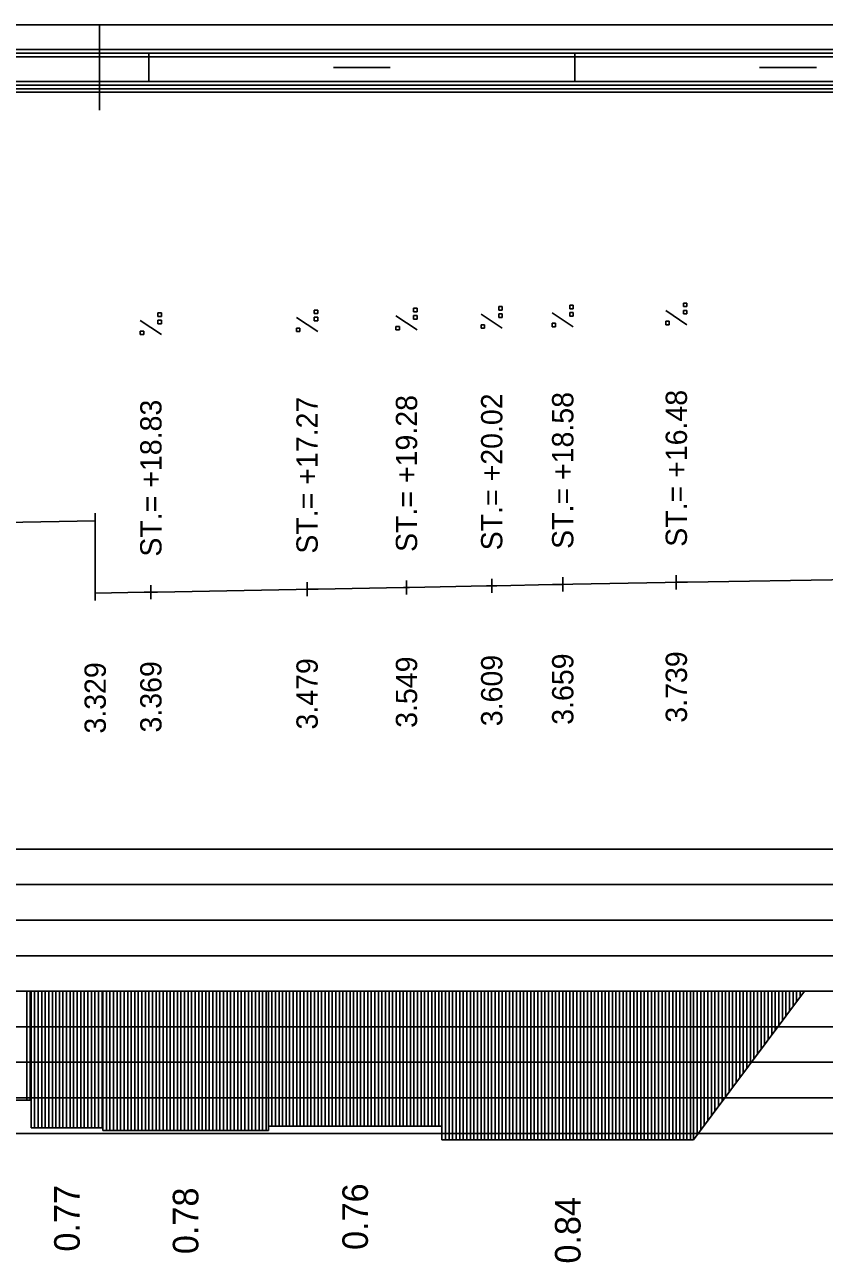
# Model space of a CAD drawing. Extents: x 2 to 10148, y 0 to 380.
# Drawn here: x 626.3 to 682.6, y 292.9 to 380 of the extents above; entities that cross this region are included whole.
import ezdxf

# ---------------------------------------------------------------- set-up
doc = ezdxf.new("R2010")
doc.units = 0
for name, color, linetype in [('NIVELETA_CARA', 7, 'Continuous'), ('NIVELETA_TEXT', 7, 'Continuous'), ('RAM', 7, 'Continuous'), ('ZRYCHL_CARA_C', 7, 'Continuous'), ('ZRYCHL_RASTR', 7, 'Continuous'), ('ZRYCHL_TEXT', 7, 'Continuous')]:
    doc.layers.add(name, color=color, linetype=linetype)

msp = doc.modelspace()

# ---------------------------------------------------------------- linework, layer by layer
at = {"layer": 'NIVELETA_CARA'}
for p, q in [((624.851, 344.975), (631.229, 345.1)), ((631.229, 344.641), (631.229, 345.641)), ((631.22, 340.5), (631.229, 344.641)), ((631.22, 339.5), (631.22, 340.5)), ((635.141, 339.577), (635.141, 340.577)), ((646.141, 339.785), (646.141, 340.785)), ((653.141, 339.906), (653.141, 340.906)), ((653.342, 340.409), (658.773, 340.514)), ((658.773, 340.514), (659.141, 340.521)), ((659.141, 340.021), (659.141, 341.021)), ((659.141, 340.521), (659.509, 340.529)), ((659.509, 340.529), (663.419, 340.607)), ((663.419, 340.607), (664.141, 340.621)), ((664.141, 340.121), (664.141, 341.121)), ((664.141, 340.621), (664.863, 340.635)), ((664.863, 340.635), (671.354, 340.755)), ((671.354, 340.755), (672.141, 340.77)), ((672.141, 340.27), (672.141, 341.27)), ((672.141, 340.77), (672.928, 340.783)), ((672.928, 340.783), (695.183, 341.15)), ((631.22, 340), (634.672, 340.068)), ((634.672, 340.068), (635.141, 340.077)), ((635.141, 340.077), (635.61, 340.086)), ((635.61, 340.086), (645.363, 340.27)), ((645.363, 340.27), (646.141, 340.285)), ((646.141, 340.285), (646.919, 340.298)), ((646.919, 340.298), (652.94, 340.402)), ((652.94, 340.402), (653.141, 340.406)), ((653.141, 340.406), (653.342, 340.409))]:
    msp.add_line(p, q, dxfattribs=at)
at = {"layer": 'NIVELETA_TEXT'}
for p, q in [((635.889, 359.721), (635.641, 359.721)), ((635.641, 359.721), (635.641, 359.478)), ((635.889, 359.473), (635.889, 359.721)), ((646.889, 359.928), (646.641, 359.928)), ((646.641, 359.928), (646.641, 359.685)), ((646.641, 359.685), (646.646, 359.68)), ((646.641, 359.68), (646.889, 359.68)), ((646.889, 359.68), (646.889, 359.928)), ((653.889, 360.049), (653.641, 360.049)), ((653.641, 360.049), (653.641, 359.806)), ((653.641, 359.806), (653.646, 359.801)), ((653.641, 359.801), (653.889, 359.801)), ((653.889, 359.801), (653.889, 360.049)), ((659.888, 358.648), (658.394, 359.639)), ((659.889, 360.165), (659.641, 360.165)), ((659.641, 360.165), (659.641, 359.922)), ((659.641, 359.922), (659.646, 359.917)), ((659.641, 359.917), (659.889, 359.917)), ((659.889, 359.653), (659.641, 359.653)), ((659.641, 359.653), (659.641, 359.41)), ((659.889, 359.917), (659.889, 360.165)), ((659.889, 359.406), (659.889, 359.653)), ((664.888, 358.748), (663.394, 359.739)), ((664.889, 360.265), (664.641, 360.265)), ((664.641, 360.265), (664.641, 360.022)), ((664.641, 360.022), (664.646, 360.017)), ((664.641, 360.017), (664.889, 360.017)), ((664.889, 359.753), (664.641, 359.753)), ((664.641, 359.753), (664.641, 359.511)), ((664.889, 360.017), (664.889, 360.265)), ((664.889, 359.506), (664.889, 359.753)), ((672.888, 358.897), (671.394, 359.888)), ((672.889, 360.413), (672.641, 360.413)), ((672.641, 360.413), (672.641, 360.17)), ((672.641, 360.17), (672.646, 360.166)), ((672.641, 360.166), (672.889, 360.166)), ((672.889, 359.902), (672.641, 359.902)), ((672.641, 359.902), (672.641, 359.659)), ((672.641, 359.659), (672.646, 359.654)), ((672.641, 359.654), (672.889, 359.654)), ((672.889, 360.166), (672.889, 360.413)), ((672.889, 359.654), (672.889, 359.902)), ((635.888, 358.205), (634.394, 359.195)), ((635.641, 359.478), (635.646, 359.473)), ((635.641, 359.473), (635.889, 359.473)), ((635.889, 359.21), (635.641, 359.21)), ((635.641, 359.21), (635.641, 358.967)), ((635.641, 358.967), (635.646, 358.962)), ((635.641, 358.962), (635.889, 358.962)), ((635.889, 358.962), (635.889, 359.21)), ((646.888, 358.412), (645.394, 359.402)), ((646.889, 359.417), (646.641, 359.417)), ((646.641, 359.417), (646.641, 359.174)), ((646.641, 359.174), (646.646, 359.169)), ((646.641, 359.169), (646.889, 359.169)), ((646.889, 359.169), (646.889, 359.417)), ((653.888, 358.533), (652.394, 359.523)), ((652.641, 358.78), (652.394, 358.78)), ((652.394, 358.78), (652.394, 358.537)), ((652.641, 358.533), (652.641, 358.78)), ((653.889, 359.538), (653.641, 359.538)), ((653.641, 359.538), (653.641, 359.295)), ((653.641, 359.295), (653.646, 359.29)), ((653.641, 359.29), (653.889, 359.29)), ((653.889, 359.29), (653.889, 359.538)), ((658.641, 358.896), (658.394, 358.896)), ((658.394, 358.896), (658.394, 358.653)), ((658.641, 358.648), (658.641, 358.896)), ((659.641, 359.41), (659.646, 359.406)), ((659.641, 359.406), (659.889, 359.406)), ((663.641, 358.996), (663.394, 358.996)), ((663.394, 358.996), (663.394, 358.753)), ((663.394, 358.753), (663.399, 358.748)), ((663.394, 358.748), (663.641, 358.748)), ((663.641, 358.748), (663.641, 358.996)), ((664.641, 359.511), (664.646, 359.506)), ((664.641, 359.506), (664.889, 359.506)), ((671.641, 359.145), (671.394, 359.145)), ((671.394, 359.145), (671.394, 358.902)), ((671.394, 358.902), (671.398, 358.897)), ((671.394, 358.897), (671.641, 358.897)), ((671.641, 358.897), (671.641, 359.145)), ((634.641, 358.452), (634.394, 358.452)), ((634.394, 358.452), (634.394, 358.209)), ((634.394, 358.209), (634.399, 358.205)), ((634.394, 358.205), (634.641, 358.205)), ((634.641, 358.205), (634.641, 358.452)), ((645.641, 358.659), (645.394, 358.659)), ((645.394, 358.659), (645.394, 358.416)), ((645.394, 358.416), (645.399, 358.412)), ((645.394, 358.412), (645.641, 358.412)), ((645.641, 358.412), (645.641, 358.659)), ((652.394, 358.537), (652.399, 358.533)), ((652.394, 358.533), (652.641, 358.533)), ((658.394, 358.653), (658.399, 358.648)), ((658.394, 358.648), (658.641, 358.648))]:
    msp.add_line(p, q, dxfattribs=at)
at = {"layer": 'RAM'}
for p, q in [((632.736, 380), (1.52, 380)), ((1245.395, 380), (631.22, 380)), ((631.52, 374), (631.52, 380)), ((632.736, 378.25), (3.52, 378.25)), ((632.736, 378), (3.52, 378)), ((1245.395, 378.25), (631.22, 378.25)), ((1245.395, 378), (631.22, 378)), ((635, 376), (635, 378)), ((665, 376), (665, 378)), ((632.736, 377.75), (3.52, 377.75)), ((1245.395, 377.75), (631.22, 377.75)), ((648, 377), (652, 377)), ((678, 377), (682, 377)), ((632.736, 376), (5.52, 376)), ((632.736, 375.75), (5.52, 375.75)), ((632.736, 375.5), (5.52, 375.5)), ((1245.395, 376), (631.22, 376)), ((1245.395, 375.75), (631.22, 375.75)), ((1245.395, 375.5), (631.22, 375.5)), ((632.736, 375.25), (5.52, 375.25)), ((1245.395, 375.25), (631.22, 375.25))]:
    msp.add_line(p, q, dxfattribs=at)
at = {"layer": 'ZRYCHL_CARA_C'}
for p, q in [((303.52, 312), (632.736, 312)), ((626.403, 312), (626.403, 304.325)), ((626.653, 312), (626.653, 304.325)), ((626.704, 312), (626.704, 302.378)), ((626.954, 312), (626.954, 302.378)), ((627.204, 312), (627.204, 302.378)), ((627.454, 312), (627.454, 302.378)), ((627.704, 312), (627.704, 302.378)), ((627.954, 312), (627.954, 302.378)), ((628.204, 312), (628.204, 302.378)), ((628.454, 312), (628.454, 302.378)), ((628.704, 312), (628.704, 302.378)), ((628.954, 312), (628.954, 302.378)), ((629.204, 312), (629.204, 302.378)), ((629.454, 312), (629.454, 302.378)), ((629.704, 312), (629.704, 302.378)), ((629.954, 312), (629.954, 302.378)), ((630.204, 312), (630.204, 302.378)), ((630.454, 312), (630.454, 302.378)), ((630.704, 312), (630.704, 302.378)), ((630.954, 312), (630.954, 302.378)), ((631.204, 312), (631.204, 302.378)), ((631.22, 312), (1245.394, 312)), ((631.454, 312), (631.454, 302.378)), ((631.704, 312), (631.704, 302.378)), ((631.758, 312), (631.758, 302.201)), ((631.758, 312), (631.758, 302.201)), ((631.758, 302.378), (631.758, 312)), ((632.008, 312), (632.008, 302.201)), ((632.258, 312), (632.258, 302.201)), ((632.508, 312), (632.508, 302.201)), ((632.758, 312), (632.758, 302.201)), ((633.008, 312), (633.008, 302.201)), ((633.258, 312), (633.258, 302.201)), ((633.508, 312), (633.508, 302.201)), ((633.758, 312), (633.758, 302.201)), ((634.008, 312), (634.008, 302.201)), ((634.258, 312), (634.258, 302.201)), ((634.508, 312), (634.508, 302.201)), ((634.758, 312), (634.758, 302.201)), ((635.008, 312), (635.008, 302.201)), ((635.258, 312), (635.258, 302.201)), ((635.508, 312), (635.508, 302.201)), ((635.758, 312), (635.758, 302.201)), ((636.008, 312), (636.008, 302.201)), ((636.258, 312), (636.258, 302.201)), ((636.508, 312), (636.508, 302.201)), ((636.758, 312), (636.758, 302.201)), ((637.008, 312), (637.008, 302.201)), ((637.258, 312), (637.258, 302.201)), ((637.508, 312), (637.508, 302.201)), ((637.758, 312), (637.758, 302.201)), ((638.008, 312), (638.008, 302.201)), ((638.258, 312), (638.258, 302.201)), ((638.508, 312), (638.508, 302.201)), ((638.758, 312), (638.758, 302.201)), ((639.008, 312), (639.008, 302.201)), ((639.258, 312), (639.258, 302.201)), ((639.508, 312), (639.508, 302.201)), ((639.758, 312), (639.758, 302.201)), ((640.008, 312), (640.008, 302.201)), ((640.258, 312), (640.258, 302.201)), ((640.508, 312), (640.508, 302.201)), ((640.758, 312), (640.758, 302.201)), ((641.008, 312), (641.008, 302.201)), ((641.258, 312), (641.258, 302.201)), ((641.508, 312), (641.508, 302.201)), ((641.758, 312), (641.758, 302.201)), ((642.008, 312), (642.008, 302.201)), ((642.258, 312), (642.258, 302.201)), ((642.508, 312), (642.508, 302.201)), ((642.758, 312), (642.758, 302.201)), ((643.008, 312), (643.008, 302.201)), ((643.258, 312), (643.258, 302.201)), ((643.414, 312), (643.414, 302.495)), ((643.664, 312), (643.664, 302.495)), ((643.914, 312), (643.914, 302.495)), ((644.164, 312), (644.164, 302.495)), ((644.414, 312), (644.414, 302.495)), ((644.664, 312), (644.664, 302.495)), ((644.914, 312), (644.914, 302.495)), ((645.164, 312), (645.164, 302.495)), ((645.414, 312), (645.414, 302.495)), ((645.664, 312), (645.664, 302.495)), ((645.914, 312), (645.914, 302.495)), ((646.164, 312), (646.164, 302.495)), ((646.414, 312), (646.414, 302.495)), ((646.664, 312), (646.664, 302.495)), ((646.914, 312), (646.914, 302.495)), ((647.164, 312), (647.164, 302.495)), ((647.414, 312), (647.414, 302.495)), ((647.664, 312), (647.664, 302.495)), ((647.914, 312), (647.914, 302.495)), ((648.164, 312), (648.164, 302.495)), ((648.414, 312), (648.414, 302.495)), ((648.664, 312), (648.664, 302.495)), ((648.914, 312), (648.914, 302.495)), ((649.164, 312), (649.164, 302.495)), ((649.414, 312), (649.414, 302.495)), ((649.664, 312), (649.664, 302.495)), ((649.914, 312), (649.914, 302.495)), ((650.164, 312), (650.164, 302.495)), ((650.414, 312), (650.414, 302.495)), ((650.664, 312), (650.664, 302.495)), ((650.914, 312), (650.914, 302.495)), ((651.164, 312), (651.164, 302.495)), ((651.414, 312), (651.414, 302.495)), ((651.664, 312), (651.664, 302.495)), ((651.914, 312), (651.914, 302.495)), ((652.164, 312), (652.164, 302.495)), ((652.414, 312), (652.414, 302.495)), ((652.664, 312), (652.664, 302.495)), ((652.914, 312), (652.914, 302.495)), ((653.164, 312), (653.164, 302.495)), ((653.414, 312), (653.414, 302.495)), ((653.664, 312), (653.664, 302.495)), ((653.914, 312), (653.914, 302.495)), ((654.164, 312), (654.164, 302.495)), ((654.414, 312), (654.414, 302.495)), ((654.664, 312), (654.664, 302.495)), ((654.914, 312), (654.914, 302.495)), ((655.164, 312), (655.164, 302.495)), ((655.414, 312), (655.414, 302.495)), ((655.638, 312), (655.638, 301.535)), ((655.888, 312), (655.888, 301.535)), ((656.138, 312), (656.138, 301.535)), ((656.388, 312), (656.388, 301.535)), ((656.638, 312), (656.638, 301.535)), ((656.888, 312), (656.888, 301.535)), ((657.138, 312), (657.138, 301.535)), ((657.388, 312), (657.388, 301.535)), ((657.638, 312), (657.638, 301.535)), ((657.888, 312), (657.888, 301.535)), ((658.138, 312), (658.138, 301.535)), ((658.388, 312), (658.388, 301.535)), ((658.638, 312), (658.638, 301.535)), ((658.888, 312), (658.888, 301.535)), ((659.138, 312), (659.138, 301.535)), ((659.388, 312), (659.388, 301.535)), ((659.638, 312), (659.638, 301.535)), ((659.888, 312), (659.888, 301.535)), ((660.138, 312), (660.138, 301.535)), ((660.388, 312), (660.388, 301.535)), ((660.638, 312), (660.638, 301.535)), ((660.888, 312), (660.888, 301.535)), ((661.138, 312), (661.138, 301.535)), ((661.388, 312), (661.388, 301.535)), ((661.638, 312), (661.638, 301.535)), ((661.888, 312), (661.888, 301.535)), ((662.138, 312), (662.138, 301.535)), ((662.388, 312), (662.388, 301.535)), ((662.638, 312), (662.638, 301.535)), ((662.888, 312), (662.888, 301.535)), ((663.138, 312), (663.138, 301.535)), ((663.388, 312), (663.388, 301.535)), ((663.638, 312), (663.638, 301.535)), ((663.888, 312), (663.888, 301.535)), ((664.138, 312), (664.138, 301.535)), ((664.388, 312), (664.388, 301.535)), ((664.638, 312), (664.638, 301.535)), ((664.888, 312), (664.888, 301.535)), ((665.138, 312), (665.138, 301.535)), ((665.388, 312), (665.388, 301.535)), ((665.638, 312), (665.638, 301.535)), ((665.888, 312), (665.888, 301.535)), ((666.138, 312), (666.138, 301.535)), ((666.388, 312), (666.388, 301.535)), ((666.638, 312), (666.638, 301.535)), ((666.888, 312), (666.888, 301.535)), ((667.138, 312), (667.138, 301.535)), ((667.388, 312), (667.388, 301.535)), ((667.638, 312), (667.638, 301.535)), ((667.888, 312), (667.888, 301.535)), ((668.138, 312), (668.138, 301.535)), ((668.388, 312), (668.388, 301.535)), ((668.638, 312), (668.638, 301.535)), ((668.888, 312), (668.888, 301.535)), ((669.138, 312), (669.138, 301.535)), ((669.388, 312), (669.388, 301.535)), ((669.638, 312), (669.638, 301.535)), ((669.888, 312), (669.888, 301.535)), ((670.138, 312), (670.138, 301.535)), ((670.388, 312), (670.388, 301.535)), ((670.638, 312), (670.638, 301.535)), ((670.888, 312), (670.888, 301.535)), ((671.138, 312), (671.138, 301.535)), ((671.388, 312), (671.388, 301.535)), ((671.638, 312), (671.638, 301.535)), ((671.888, 312), (671.888, 301.535)), ((672.138, 312), (672.138, 301.535)), ((672.388, 312), (672.388, 301.535)), ((672.638, 312), (672.638, 301.535)), ((672.888, 312), (672.888, 301.535)), ((673.138, 312), (673.138, 301.535)), ((673.358, 312), (673.358, 301.535)), ((673.358, 301.535), (681.158, 312)), ((673.608, 312), (673.608, 301.871)), ((673.858, 312), (673.858, 302.206)), ((674.108, 312), (674.108, 302.542)), ((674.358, 312), (674.358, 302.877)), ((674.608, 312), (674.608, 303.212)), ((674.858, 312), (674.858, 303.548)), ((675.108, 312), (675.108, 303.883)), ((675.358, 312), (675.358, 304.219)), ((675.608, 312), (675.608, 304.554)), ((675.858, 312), (675.858, 304.889)), ((676.108, 312), (676.108, 305.225)), ((676.358, 312), (676.358, 305.56)), ((676.608, 312), (676.608, 305.896)), ((676.858, 312), (676.858, 306.231)), ((677.108, 312), (677.108, 306.566)), ((677.358, 312), (677.358, 306.902)), ((677.608, 312), (677.608, 307.237)), ((677.858, 312), (677.858, 307.573)), ((678.108, 312), (678.108, 307.908)), ((678.358, 312), (678.358, 308.244)), ((678.608, 312), (678.608, 308.579)), ((678.858, 312), (678.858, 308.914)), ((679.108, 312), (679.108, 309.25)), ((679.358, 312), (679.358, 309.585)), ((679.608, 312), (679.608, 309.921)), ((679.858, 312), (679.858, 310.256)), ((680.108, 312), (680.108, 310.591)), ((680.358, 312), (680.358, 310.927)), ((680.608, 312), (680.608, 311.262)), ((680.858, 312), (680.858, 311.598)), ((681.108, 312), (681.108, 311.933)), ((598.903, 304.325), (626.704, 304.325)), ((626.704, 304.325), (626.704, 302.378)), ((626.704, 302.378), (631.758, 302.378)), ((631.758, 302.201), (643.414, 302.201)), ((643.414, 302.201), (643.414, 302.495)), ((643.414, 302.495), (655.638, 302.495)), ((655.638, 302.495), (655.638, 301.535)), ((655.638, 301.535), (673.358, 301.535))]:
    msp.add_line(p, q, dxfattribs=at)
at = {"layer": 'ZRYCHL_RASTR'}
for p, q in [((533.52, 322), (632.736, 322)), ((631.22, 322), (728, 322)), ((533.52, 319.5), (632.736, 319.5)), ((631.22, 319.5), (728, 319.5)), ((533.52, 317), (632.736, 317)), ((631.22, 317), (728, 317)), ((533.52, 314.5), (632.736, 314.5)), ((631.22, 314.5), (728, 314.5)), ((533.52, 309.5), (632.736, 309.5)), ((631.22, 309.5), (728, 309.5)), ((533.52, 307), (632.736, 307)), ((631.22, 307), (728, 307)), ((533.52, 304.5), (632.736, 304.5)), ((631.22, 304.5), (728, 304.5)), ((533.52, 302), (632.736, 302)), ((631.22, 302), (728, 302))]:
    msp.add_line(p, q, dxfattribs=at)

# ---------------------------------------------------------------- texts
at = {"layer": 'NIVELETA_TEXT'}
for s, p in [('ST.= +18.83', (635.891, 342.577)), ('ST.= +17.27', (646.891, 342.785)), ('ST.= +19.28', (653.891, 342.906)), ('ST.= +20.02', (659.891, 343.021)), ('ST.= +18.58', (664.891, 343.121)), ('ST.= +16.48', (672.891, 343.27)), ('3.479', (646.891, 330.41)), ('3.549', (653.891, 330.531)), ('3.609', (659.891, 330.646)), ('3.659', (664.891, 330.746)), ('3.739', (672.891, 330.895)), ('3.329', (631.97, 330.125)), ('3.369', (635.891, 330.202))]:
    msp.add_text(s, height=1.5, rotation=90, dxfattribs=at).set_placement(p)
at = {"layer": 'ZRYCHL_TEXT'}
for s, p in [('0.77', (630.131, 293.678)), ('0.78', (638.486, 293.501)), ('0.76', (650.426, 293.795)), ('0.84', (665.398, 292.836))]:
    msp.add_text(s, height=1.8, rotation=90, dxfattribs=at).set_placement(p)

doc.saveas('drawing.dxf')
